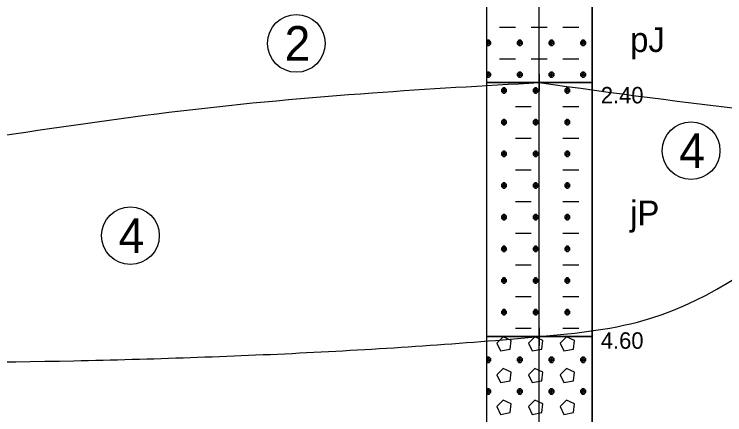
# Model space of a CAD drawing. Extents: x 3042 to 4120, y 576 to 2694.
# Drawn here: x 3484.6 to 3515.4, y 1282.96 to 1300.3 of the extents above; entities that cross this region are included whole.
import ezdxf

# ---------------------------------------------------------------- set-up
doc = ezdxf.new("R2010")
doc.units = 0
for name, color, linetype in [('18', 7, 'Continuous'), ('51', 7, 'Continuous'), ('52', 7, 'Continuous'), ('53', 7, 'Continuous'), ('56', 7, 'Continuous'), ('rozhraní', 7, 'Continuous')]:
    doc.layers.add(name, color=color, linetype=linetype)

msp = doc.modelspace()

# ---------------------------------------------------------------- linework, layer by layer
at = {"layer": '18'}
for p, q in [((3507.357, 1268.964), (3507.357, 1313.795)), ((3507.357, 1269.345), (3507.357, 1309.345))]:
    msp.add_line(p, q, dxfattribs=at)
at = {"layer": '51'}
for points in [[(3505.071, 1297.345), (3509.643, 1297.345), (3509.643, 1301.345), (3505.071, 1301.345)], [(3505.071, 1286.345), (3509.643, 1286.345), (3509.643, 1297.345), (3505.071, 1297.345)], [(3505.071, 1274.345), (3509.643, 1274.345), (3509.643, 1286.345), (3505.071, 1286.345)]]:
    msp.add_lwpolyline(points, close=True, dxfattribs=at)
for points in [[(3505.638, 1299.743), (3506.323, 1299.743)], [(3507.009, 1299.743), (3507.695, 1299.743)], [(3508.381, 1299.743), (3509.067, 1299.743)], [(3505.104, 1299.172), (3505.071, 1299.138)], [(3505.071, 1298.977), (3505.104, 1298.943), (3505.18, 1298.943), (3505.257, 1299.019), (3505.257, 1299.096), (3505.18, 1299.172), (3505.104, 1299.172), (3505.257, 1299.019), (3505.071, 1299.019)], [(3505.071, 1299.062), (3505.18, 1299.172)], [(3505.142, 1298.943), (3505.142, 1299.172)], [(3506.476, 1299.172), (3506.4, 1299.096), (3506.4, 1299.019), (3506.476, 1298.943), (3506.552, 1298.943), (3506.628, 1299.019), (3506.628, 1299.096), (3506.552, 1299.172), (3506.476, 1299.172), (3506.628, 1299.019), (3506.4, 1299.019), (3506.552, 1299.172)], [(3506.514, 1298.943), (3506.514, 1299.172)], [(3507.847, 1299.172), (3507.771, 1299.096), (3507.771, 1299.019), (3507.847, 1298.943), (3507.924, 1298.943), (3508, 1299.019), (3508, 1299.096), (3507.924, 1299.172), (3507.847, 1299.172), (3508, 1299.019), (3507.771, 1299.019), (3507.924, 1299.172)], [(3507.885, 1298.943), (3507.885, 1299.172)], [(3509.219, 1299.172), (3509.143, 1299.096), (3509.143, 1299.019), (3509.219, 1298.943), (3509.295, 1298.943), (3509.371, 1299.019), (3509.371, 1299.096), (3509.295, 1299.172), (3509.219, 1299.172), (3509.371, 1299.019), (3509.143, 1299.019), (3509.295, 1299.172)], [(3509.257, 1298.943), (3509.257, 1299.172)], [(3505.638, 1298.372), (3506.323, 1298.372)], [(3507.009, 1298.372), (3507.695, 1298.372)], [(3508.381, 1298.372), (3509.067, 1298.372)], [(3505.104, 1297.8), (3505.071, 1297.767)], [(3505.071, 1297.605), (3505.104, 1297.572), (3505.18, 1297.572), (3505.257, 1297.648), (3505.257, 1297.724), (3505.18, 1297.8), (3505.104, 1297.8), (3505.257, 1297.648), (3505.071, 1297.648)], [(3505.071, 1297.691), (3505.18, 1297.8)], [(3505.142, 1297.572), (3505.142, 1297.8)], [(3506.476, 1297.8), (3506.4, 1297.724), (3506.4, 1297.648), (3506.476, 1297.572), (3506.552, 1297.572), (3506.628, 1297.648), (3506.628, 1297.724), (3506.552, 1297.8), (3506.476, 1297.8), (3506.628, 1297.648), (3506.4, 1297.648), (3506.552, 1297.8)], [(3506.514, 1297.572), (3506.514, 1297.8)], [(3507.847, 1297.8), (3507.771, 1297.724), (3507.771, 1297.648), (3507.847, 1297.572), (3507.924, 1297.572), (3508, 1297.648), (3508, 1297.724), (3507.924, 1297.8), (3507.847, 1297.8), (3508, 1297.648), (3507.771, 1297.648), (3507.924, 1297.8)], [(3507.885, 1297.572), (3507.885, 1297.8)], [(3509.219, 1297.8), (3509.143, 1297.724), (3509.143, 1297.648), (3509.219, 1297.572), (3509.295, 1297.572), (3509.371, 1297.648), (3509.371, 1297.724), (3509.295, 1297.8), (3509.219, 1297.8), (3509.371, 1297.648), (3509.143, 1297.648), (3509.295, 1297.8)], [(3509.257, 1297.572), (3509.257, 1297.8)], [(3505.79, 1297.114), (3505.714, 1297.038), (3505.714, 1296.962), (3505.79, 1296.886), (3505.866, 1296.886), (3505.942, 1296.962), (3505.942, 1297.038), (3505.866, 1297.114), (3505.79, 1297.114), (3505.942, 1296.962), (3505.714, 1296.962), (3505.866, 1297.114)], [(3505.828, 1296.886), (3505.828, 1297.114)], [(3507.162, 1297.114), (3507.085, 1297.038), (3507.085, 1296.962), (3507.162, 1296.886), (3507.238, 1296.886), (3507.314, 1296.962), (3507.314, 1297.038), (3507.238, 1297.114), (3507.162, 1297.114), (3507.314, 1296.962), (3507.085, 1296.962), (3507.238, 1297.114)], [(3507.2, 1296.886), (3507.2, 1297.114)], [(3508.533, 1297.114), (3508.457, 1297.038), (3508.457, 1296.962), (3508.533, 1296.886), (3508.609, 1296.886), (3508.686, 1296.962), (3508.686, 1297.038), (3508.609, 1297.114), (3508.533, 1297.114), (3508.686, 1296.962), (3508.457, 1296.962), (3508.609, 1297.114)], [(3508.571, 1296.886), (3508.571, 1297.114)], [(3506.323, 1296.314), (3507.009, 1296.314)], [(3508.381, 1296.314), (3509.067, 1296.314)], [(3505.79, 1295.743), (3505.714, 1295.667), (3505.714, 1295.59), (3505.79, 1295.514), (3505.866, 1295.514), (3505.942, 1295.59), (3505.942, 1295.667), (3505.866, 1295.743), (3505.79, 1295.743), (3505.942, 1295.59), (3505.714, 1295.59), (3505.866, 1295.743)], [(3505.828, 1295.514), (3505.828, 1295.743)], [(3507.162, 1295.743), (3507.085, 1295.667), (3507.085, 1295.59), (3507.162, 1295.514), (3507.238, 1295.514), (3507.314, 1295.59), (3507.314, 1295.667), (3507.238, 1295.743), (3507.162, 1295.743), (3507.314, 1295.59), (3507.085, 1295.59), (3507.238, 1295.743)], [(3507.2, 1295.514), (3507.2, 1295.743)], [(3508.533, 1295.743), (3508.457, 1295.667), (3508.457, 1295.59), (3508.533, 1295.514), (3508.609, 1295.514), (3508.686, 1295.59), (3508.686, 1295.667), (3508.609, 1295.743), (3508.533, 1295.743), (3508.686, 1295.59), (3508.457, 1295.59), (3508.609, 1295.743)], [(3508.571, 1295.514), (3508.571, 1295.743)], [(3506.323, 1294.943), (3507.009, 1294.943)], [(3508.381, 1294.943), (3509.067, 1294.943)], [(3505.79, 1294.371), (3505.714, 1294.295), (3505.714, 1294.219), (3505.79, 1294.143), (3505.866, 1294.143), (3505.942, 1294.219), (3505.942, 1294.295), (3505.866, 1294.371), (3505.79, 1294.371), (3505.942, 1294.219), (3505.714, 1294.219), (3505.866, 1294.371)], [(3505.828, 1294.143), (3505.828, 1294.371)], [(3507.162, 1294.371), (3507.085, 1294.295), (3507.085, 1294.219), (3507.162, 1294.143), (3507.238, 1294.143), (3507.314, 1294.219), (3507.314, 1294.295), (3507.238, 1294.371), (3507.162, 1294.371), (3507.314, 1294.219), (3507.085, 1294.219), (3507.238, 1294.371)], [(3507.2, 1294.143), (3507.2, 1294.371)], [(3508.533, 1294.371), (3508.457, 1294.295), (3508.457, 1294.219), (3508.533, 1294.143), (3508.609, 1294.143), (3508.686, 1294.219), (3508.686, 1294.295), (3508.609, 1294.371), (3508.533, 1294.371), (3508.686, 1294.219), (3508.457, 1294.219), (3508.609, 1294.371)], [(3508.571, 1294.143), (3508.571, 1294.371)], [(3506.323, 1293.571), (3507.009, 1293.571)], [(3508.381, 1293.571), (3509.067, 1293.571)], [(3505.79, 1293), (3505.714, 1292.923), (3505.714, 1292.847), (3505.79, 1292.771), (3505.866, 1292.771), (3505.942, 1292.847), (3505.942, 1292.923), (3505.866, 1293), (3505.79, 1293), (3505.942, 1292.847), (3505.714, 1292.847), (3505.866, 1293)], [(3505.828, 1292.771), (3505.828, 1293)], [(3507.162, 1293), (3507.085, 1292.923), (3507.085, 1292.847), (3507.162, 1292.771), (3507.238, 1292.771), (3507.314, 1292.847), (3507.314, 1292.923), (3507.238, 1293), (3507.162, 1293), (3507.314, 1292.847), (3507.085, 1292.847), (3507.238, 1293)], [(3507.2, 1292.771), (3507.2, 1293)], [(3508.533, 1293), (3508.457, 1292.923), (3508.457, 1292.847), (3508.533, 1292.771), (3508.609, 1292.771), (3508.686, 1292.847), (3508.686, 1292.923), (3508.609, 1293), (3508.533, 1293), (3508.686, 1292.847), (3508.457, 1292.847), (3508.609, 1293)], [(3508.571, 1292.771), (3508.571, 1293)], [(3506.323, 1292.2), (3507.009, 1292.2)], [(3508.381, 1292.2), (3509.067, 1292.2)], [(3505.79, 1291.628), (3505.714, 1291.552), (3505.714, 1291.476), (3505.79, 1291.399), (3505.866, 1291.399), (3505.942, 1291.476), (3505.942, 1291.552), (3505.866, 1291.628), (3505.79, 1291.628), (3505.942, 1291.476), (3505.714, 1291.476), (3505.866, 1291.628)], [(3505.828, 1291.399), (3505.828, 1291.628)], [(3507.162, 1291.628), (3507.085, 1291.552), (3507.085, 1291.476), (3507.162, 1291.399), (3507.238, 1291.399), (3507.314, 1291.476), (3507.314, 1291.552), (3507.238, 1291.628), (3507.162, 1291.628), (3507.314, 1291.476), (3507.085, 1291.476), (3507.238, 1291.628)], [(3507.2, 1291.399), (3507.2, 1291.628)], [(3508.533, 1291.628), (3508.457, 1291.552), (3508.457, 1291.476), (3508.533, 1291.399), (3508.609, 1291.399), (3508.686, 1291.476), (3508.686, 1291.552), (3508.609, 1291.628), (3508.533, 1291.628), (3508.686, 1291.476), (3508.457, 1291.476), (3508.609, 1291.628)], [(3508.571, 1291.399), (3508.571, 1291.628)], [(3506.323, 1290.828), (3507.009, 1290.828)], [(3508.381, 1290.828), (3509.067, 1290.828)], [(3505.79, 1290.256), (3505.714, 1290.18), (3505.714, 1290.104), (3505.79, 1290.028), (3505.866, 1290.028), (3505.942, 1290.104), (3505.942, 1290.18), (3505.866, 1290.256), (3505.79, 1290.256), (3505.942, 1290.104), (3505.714, 1290.104), (3505.866, 1290.256)], [(3505.828, 1290.028), (3505.828, 1290.256)], [(3507.162, 1290.256), (3507.085, 1290.18), (3507.085, 1290.104), (3507.162, 1290.028), (3507.238, 1290.028), (3507.314, 1290.104), (3507.314, 1290.18), (3507.238, 1290.256), (3507.162, 1290.256), (3507.314, 1290.104), (3507.085, 1290.104), (3507.238, 1290.256)], [(3507.2, 1290.028), (3507.2, 1290.256)], [(3508.533, 1290.256), (3508.457, 1290.18), (3508.457, 1290.104), (3508.533, 1290.028), (3508.609, 1290.028), (3508.686, 1290.104), (3508.686, 1290.18), (3508.609, 1290.256), (3508.533, 1290.256), (3508.686, 1290.104), (3508.457, 1290.104), (3508.609, 1290.256)], [(3508.571, 1290.028), (3508.571, 1290.256)], [(3506.323, 1289.456), (3507.009, 1289.456)], [(3508.381, 1289.456), (3509.067, 1289.456)], [(3505.79, 1288.885), (3505.714, 1288.809), (3505.714, 1288.732), (3505.79, 1288.656), (3505.866, 1288.656), (3505.942, 1288.732), (3505.942, 1288.809), (3505.866, 1288.885), (3505.79, 1288.885), (3505.942, 1288.732), (3505.714, 1288.732), (3505.866, 1288.885)], [(3505.828, 1288.656), (3505.828, 1288.885)], [(3507.162, 1288.885), (3507.085, 1288.809), (3507.085, 1288.732), (3507.162, 1288.656), (3507.238, 1288.656), (3507.314, 1288.732), (3507.314, 1288.809), (3507.238, 1288.885), (3507.162, 1288.885), (3507.314, 1288.732), (3507.085, 1288.732), (3507.238, 1288.885)], [(3507.2, 1288.656), (3507.2, 1288.885)], [(3508.533, 1288.885), (3508.457, 1288.809), (3508.457, 1288.732), (3508.533, 1288.656), (3508.609, 1288.656), (3508.686, 1288.732), (3508.686, 1288.809), (3508.609, 1288.885), (3508.533, 1288.885), (3508.686, 1288.732), (3508.457, 1288.732), (3508.609, 1288.885)], [(3508.571, 1288.656), (3508.571, 1288.885)], [(3506.323, 1288.085), (3507.009, 1288.085)], [(3508.381, 1288.085), (3509.067, 1288.085)], [(3505.79, 1287.513), (3505.714, 1287.437), (3505.714, 1287.361), (3505.79, 1287.285), (3505.866, 1287.285), (3505.942, 1287.361), (3505.942, 1287.437), (3505.866, 1287.513), (3505.79, 1287.513), (3505.942, 1287.361), (3505.714, 1287.361), (3505.866, 1287.513)], [(3505.828, 1287.285), (3505.828, 1287.513)], [(3507.162, 1287.513), (3507.085, 1287.437), (3507.085, 1287.361), (3507.162, 1287.285), (3507.238, 1287.285), (3507.314, 1287.361), (3507.314, 1287.437), (3507.238, 1287.513), (3507.162, 1287.513), (3507.314, 1287.361), (3507.085, 1287.361), (3507.238, 1287.513)], [(3507.2, 1287.285), (3507.2, 1287.513)], [(3508.533, 1287.513), (3508.457, 1287.437), (3508.457, 1287.361), (3508.533, 1287.285), (3508.609, 1287.285), (3508.686, 1287.361), (3508.686, 1287.437), (3508.609, 1287.513), (3508.533, 1287.513), (3508.686, 1287.361), (3508.457, 1287.361), (3508.609, 1287.513)], [(3508.571, 1287.285), (3508.571, 1287.513)], [(3506.323, 1286.713), (3507.009, 1286.713)], [(3508.381, 1286.713), (3509.067, 1286.713)], [(3505.523, 1286.065), (3505.676, 1285.723), (3506.095, 1285.799), (3506.133, 1286.18), (3505.79, 1286.332), (3505.523, 1286.065)], [(3506.895, 1286.065), (3507.047, 1285.723), (3507.466, 1285.799), (3507.504, 1286.18), (3507.162, 1286.332), (3506.895, 1286.065)], [(3508.266, 1286.065), (3508.419, 1285.723), (3508.838, 1285.799), (3508.876, 1286.18), (3508.533, 1286.332), (3508.266, 1286.065)], [(3509.643, 1286.07), (3509.638, 1286.065)], [(3509.638, 1286.065), (3509.643, 1286.055)], [(3505.104, 1285.456), (3505.071, 1285.422)], [(3505.071, 1285.261), (3505.104, 1285.227), (3505.18, 1285.227), (3505.257, 1285.303), (3505.257, 1285.38), (3505.18, 1285.456), (3505.104, 1285.456), (3505.257, 1285.303), (3505.071, 1285.303)], [(3505.071, 1285.346), (3505.18, 1285.456)], [(3505.142, 1285.227), (3505.142, 1285.456)], [(3506.476, 1285.456), (3506.4, 1285.38), (3506.4, 1285.303), (3506.476, 1285.227), (3506.552, 1285.227), (3506.628, 1285.303), (3506.628, 1285.38), (3506.552, 1285.456), (3506.476, 1285.456), (3506.628, 1285.303), (3506.4, 1285.303), (3506.552, 1285.456)], [(3506.514, 1285.227), (3506.514, 1285.456)], [(3507.847, 1285.456), (3507.771, 1285.38), (3507.771, 1285.303), (3507.847, 1285.227), (3507.924, 1285.227), (3508, 1285.303), (3508, 1285.38), (3507.924, 1285.456), (3507.847, 1285.456), (3508, 1285.303), (3507.771, 1285.303), (3507.924, 1285.456)], [(3507.885, 1285.227), (3507.885, 1285.456)], [(3509.219, 1285.456), (3509.143, 1285.38), (3509.143, 1285.303), (3509.219, 1285.227), (3509.295, 1285.227), (3509.371, 1285.303), (3509.371, 1285.38), (3509.295, 1285.456), (3509.219, 1285.456), (3509.371, 1285.303), (3509.143, 1285.303), (3509.295, 1285.456)], [(3509.257, 1285.227), (3509.257, 1285.456)], [(3505.523, 1284.694), (3505.676, 1284.351), (3506.095, 1284.427), (3506.133, 1284.808), (3505.79, 1284.961), (3505.523, 1284.694)], [(3506.895, 1284.694), (3507.047, 1284.351), (3507.466, 1284.427), (3507.504, 1284.808), (3507.162, 1284.961), (3506.895, 1284.694)], [(3508.266, 1284.694), (3508.419, 1284.351), (3508.838, 1284.427), (3508.876, 1284.808), (3508.533, 1284.961), (3508.266, 1284.694)], [(3509.643, 1284.699), (3509.638, 1284.694)], [(3509.638, 1284.694), (3509.643, 1284.683)], [(3505.104, 1284.084), (3505.071, 1284.051)], [(3505.071, 1283.889), (3505.104, 1283.856), (3505.18, 1283.856), (3505.257, 1283.932), (3505.257, 1284.008), (3505.18, 1284.084), (3505.104, 1284.084), (3505.257, 1283.932), (3505.071, 1283.932)], [(3505.071, 1283.975), (3505.18, 1284.084)], [(3505.142, 1283.856), (3505.142, 1284.084)], [(3506.476, 1284.084), (3506.4, 1284.008), (3506.4, 1283.932), (3506.476, 1283.856), (3506.552, 1283.856), (3506.628, 1283.932), (3506.628, 1284.008), (3506.552, 1284.084), (3506.476, 1284.084), (3506.628, 1283.932), (3506.4, 1283.932), (3506.552, 1284.084)], [(3506.514, 1283.856), (3506.514, 1284.084)], [(3507.847, 1284.084), (3507.771, 1284.008), (3507.771, 1283.932), (3507.847, 1283.856), (3507.924, 1283.856), (3508, 1283.932), (3508, 1284.008), (3507.924, 1284.084), (3507.847, 1284.084), (3508, 1283.932), (3507.771, 1283.932), (3507.924, 1284.084)], [(3507.885, 1283.856), (3507.885, 1284.084)], [(3509.219, 1284.084), (3509.143, 1284.008), (3509.143, 1283.932), (3509.219, 1283.856), (3509.295, 1283.856), (3509.371, 1283.932), (3509.371, 1284.008), (3509.295, 1284.084), (3509.219, 1284.084), (3509.371, 1283.932), (3509.143, 1283.932), (3509.295, 1284.084)], [(3509.257, 1283.856), (3509.257, 1284.084)], [(3505.523, 1283.322), (3505.676, 1282.979), (3506.095, 1283.056), (3506.133, 1283.437), (3505.79, 1283.589), (3505.523, 1283.322)], [(3506.895, 1283.322), (3507.047, 1282.979), (3507.466, 1283.056), (3507.504, 1283.437), (3507.162, 1283.589), (3506.895, 1283.322)], [(3508.266, 1283.322), (3508.419, 1282.979), (3508.838, 1283.056), (3508.876, 1283.437), (3508.533, 1283.589), (3508.266, 1283.322)], [(3509.643, 1283.327), (3509.638, 1283.322)], [(3509.638, 1283.322), (3509.643, 1283.312)]]:
    msp.add_lwpolyline(points, dxfattribs=at)
at = {"layer": '53'}
for points in [[(3505.071, 1309.345), (3505.071, 1269.345)], [(3509.643, 1309.345), (3509.643, 1269.345)], [(3505.071, 1297.345), (3509.643, 1297.345)], [(3505.071, 1286.345), (3509.643, 1286.345)]]:
    msp.add_lwpolyline(points, dxfattribs=at)
at = {"layer": '56'}
for points in [[(3507.357, 1297.726), (3507.357, 1296.964)], [(3506.976, 1297.345), (3507.738, 1297.345)], [(3507.357, 1286.726), (3507.357, 1285.964)], [(3506.976, 1286.345), (3507.738, 1286.345)]]:
    msp.add_lwpolyline(points, dxfattribs=at)
at = {"layer": 'rozhraní'}
for centre in [(3496.825, 1299.039), (3513.937, 1294.393), (3489.635, 1290.716)]:
    msp.add_circle(centre, 1.25, dxfattribs=at)
for points in [[(3215.367, 1295.492), (3223.007, 1295.445), (3284.237, 1298.745), (3466.926, 1305.295), (3469.69, 1305.295), (3507.357, 1301.345), (3560.04, 1300.995)], [(3330.077, 1289.291), (3336.607, 1289.345), (3342.253, 1289.807), (3347.822, 1290.949), (3358.825, 1294.38), (3369.814, 1297.856), (3375.365, 1299.054), (3380.987, 1299.595), (3385.695, 1299.64), (3390.406, 1299.619), (3399.821, 1299.325), (3409.251, 1298.784), (3418.647, 1298.095), (3424.692, 1297.433), (3430.738, 1296.484), (3442.828, 1294.299), (3448.859, 1293.371), (3451.886, 1292.998), (3454.918, 1292.687), (3460.963, 1292.471), (3467.007, 1292.795), (3475.291, 1293.755), (3483.553, 1294.967), (3491.821, 1296.12), (3500.124, 1296.9), (3507.357, 1297.345)], [(3271.345, 1282.999), (3284.237, 1284.245), (3297.343, 1284.894), (3310.501, 1285.162), (3323.62, 1285.371), (3336.607, 1285.845), (3347.74, 1287.702), (3358.827, 1290.97), (3369.9, 1294.05), (3375.439, 1295.021), (3378.212, 1295.276), (3380.987, 1295.345), (3390.374, 1294.201), (3399.75, 1291.756), (3409.16, 1289.169), (3418.647, 1287.595), (3430.693, 1286.786), (3442.786, 1286.102), (3454.9, 1285.59), (3467.007, 1285.295), (3487.184, 1285.301), (3497.273, 1285.651), (3507.357, 1286.345), (3512.194, 1287.141), (3526.536, 1295.496), (3547.897, 1291.945), (3557.186, 1291.945)], [(3507.357, 1297.345), (3526.536, 1295.496), (3529.536, 1295.496)]]:
    msp.add_spline(points, degree=3, dxfattribs=at)

# ---------------------------------------------------------------- texts
at = {"layer": '52'}
for s, height, p in [('pJ', 1.0668, (3511.294, 1298.667)), ('2.40', 0.7112, (3510.024, 1296.442)), ('jP', 1.0668, (3511.294, 1291.167)), ('4.60', 0.7112, (3510.024, 1285.819))]:
    msp.add_text(s, height=height, dxfattribs=at).set_placement(p)
at = {"layer": 'rozhraní'}
for s, p in [('2', (3496.317, 1298.289)), ('4', (3513.421, 1293.643)), ('4', (3489.119, 1289.966))]:
    msp.add_text(s, height=1.5, dxfattribs=at).set_placement(p)

doc.saveas('drawing.dxf')
